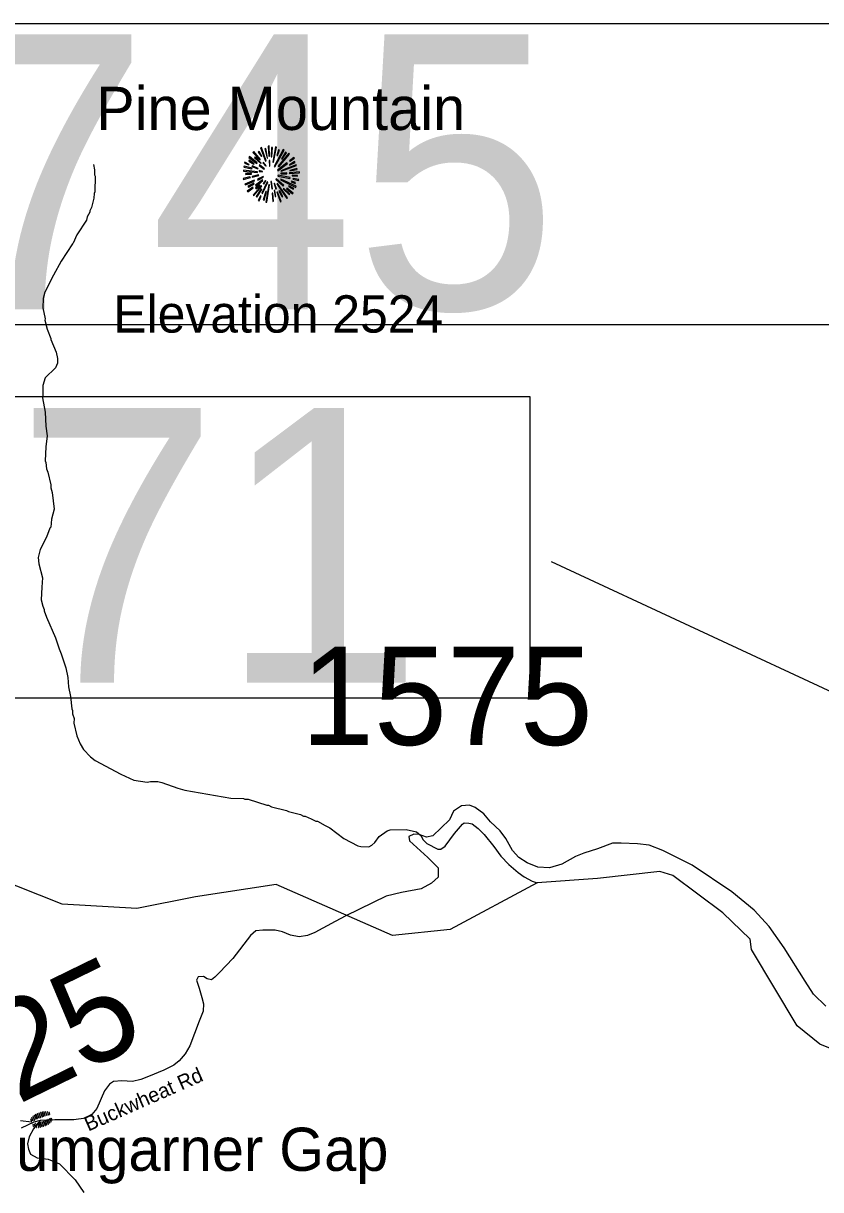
# Model space of a CAD drawing. Extents: x 1248089 to 1457196, y 820910 to 988753.
# Drawn here: x 1338010 to 1342073, y 944675 to 950616 of the extents above; entities that cross this region are included whole.
import ezdxf

# ---------------------------------------------------------------- set-up
doc = ezdxf.new("R2010")
doc.units = 0
for name, color, linetype in [('Exist Geographical Mountain Gap CELL', 7, 'Continuous'), ('Exist Geographical Mountain Summit CELL', 7, 'Continuous'), ('Exist Geographical Mountain Summit Elevation Number Label', 7, 'Continuous'), ('Exist Geographical Mountain Summit Label', 7, 'Continuous'), ('Exist Hydrographic Creek Single Shore', 7, 'Continuous'), ('Exist Hydrographic Misc Water Feature', 7, 'Continuous'), ('Exist Road Non-System Type 51', 7, 'Continuous'), ('Exist Road Primary NC Structure Culvert Number Label', 7, 'Continuous'), ('Exist Road Secondary Structure Standard Bridge Number Label', 7, 'Continuous'), ('Exist Road Secondary Type 51 Attributed', 7, 'Continuous'), ('Exist Road Secondary Type 51 Label', 7, 'Continuous'), ('Prop GRAU CAT1 Cell', 7, 'Continuous'), ('Prop Lane Lines', 7, 'Continuous')]:
    doc.layers.add(name, color=color, linetype=linetype)

msp = doc.modelspace()

# ---------------------------------------------------------------- linework, layer by layer
at = {"layer": 'Exist Geographical Mountain Gap CELL'}
for points in [[(1338052.2, 945024.1), (1338053.8, 945024.7), (1338050.9, 945029.1), (1338048, 945033.6), (1338046.4, 945033), (1338049.3, 945028.5)], [(1338053.3, 945041.4), (1338053, 945042.1), (1338051.4, 945041.5), (1338058.6, 945027.2), (1338058.8, 945026.6), (1338060.4, 945027.2)], [(1338066.9, 945029.6), (1338068.5, 945030.2), (1338059.8, 945048.6), (1338058.2, 945048)], [(1338074.6, 945034), (1338076.2, 945034.6), (1338066.9, 945054.6), (1338065.3, 945054)], [(1338080.9, 945037.1), (1338082.5, 945037.7), (1338074.5, 945059.3), (1338072.8, 945058.7)], [(1338089.1, 945040.1), (1338090.7, 945040.7), (1338082.7, 945062.3), (1338081, 945061.7)], [(1338097.2, 945043.2), (1338098.8, 945043.8), (1338090.7, 945065.3), (1338089.1, 945064.7)], [(1338105.4, 945046.2), (1338107, 945046.8), (1338099, 945068.4), (1338097.4, 945067.8)], [(1338113.5, 945049.2), (1338115.1, 945049.8), (1338107.1, 945071.4), (1338105.5, 945070.8)], [(1338120.4, 945051), (1338122, 945051.6), (1338115.9, 945072.9), (1338114.3, 945072.3)], [(1338129, 945052.7), (1338130.6, 945053.3), (1338125.1, 945072.9), (1338123.5, 945072.3)], [(1338129.2, 945029.7), (1338127.6, 945029.2), (1338136.4, 945008.9), (1338138.1, 945009.5)], [(1338134.9, 945071.8), (1338134.7, 945072.5), (1338133, 945071.9), (1338137, 945056.5), (1338137.2, 945055.8), (1338138.8, 945056.4)], [(1338137.1, 945033.9), (1338135.4, 945033.4), (1338143.7, 945014.8), (1338145.3, 945015.3)], [(1338143.7, 945058.2), (1338145.3, 945058.8), (1338143.4, 945068.5), (1338141.8, 945067.9)], [(1338150.4, 945021.8), (1338150.6, 945021.1), (1338152.3, 945021.7), (1338145.5, 945036.1), (1338145.2, 945036.8), (1338143.6, 945036.2)], [(1338151.9, 945039.1), (1338150.3, 945038.5), (1338153, 945034), (1338155.8, 945029.5), (1338157.5, 945030), (1338154.7, 945034.6)], [(1338059.6, 945007.2), (1338058, 945006.6), (1338059.7, 944996.8), (1338061.3, 944997.4)], [(1338068.1, 944993.3), (1338068.3, 944992.6), (1338069.9, 944993.2), (1338066.4, 945008.7), (1338066.2, 945009.4), (1338064.5, 945008.9)], [(1338074.5, 945012.3), (1338072.8, 945011.7), (1338077.8, 944992), (1338079.5, 944992.6)], [(1338083.1, 945013.8), (1338081.5, 945013.2), (1338087, 944991.8), (1338088.7, 944992.4)], [(1338090, 945015.4), (1338088.4, 945014.8), (1338095.9, 944993.1), (1338097.5, 944993.6)], [(1338098.2, 945018.2), (1338096.5, 945017.7), (1338104.1, 944995.9), (1338105.7, 944996.4)], [(1338106.5, 945021.1), (1338104.8, 945020.5), (1338112.4, 944998.8), (1338114, 944999.3)], [(1338114.6, 945023.9), (1338113, 945023.4), (1338120.5, 945001.6), (1338122.2, 945002.1)], [(1338122.9, 945026.8), (1338121.3, 945026.2), (1338128.8, 945004.4), (1338130.5, 945005)]]:
    msp.add_lwpolyline(points, close=True, dxfattribs=at)
at = {"layer": 'Exist Geographical Mountain Summit CELL'}
for points in [[(1339179.8, 949957.6), (1339215.8, 949920.1), (1339219.1, 949922.7), (1339183.8, 949962.3)], [(1339207.4, 949959), (1339223, 949937.2), (1339224.9, 949938.7), (1339211.4, 949963)], [(1339218.3, 949980.9), (1339244.5, 949914), (1339247.4, 949915), (1339223.4, 949983.4)], [(1339252.1, 949928.9), (1339254.7, 949929.6), (1339245.6, 949977.5), (1339241.2, 949976.4)], [(1339256.9, 949990.3), (1339260.9, 949938.3), (1339264.1, 949938.7), (1339262.7, 949991.3)], [(1339272.9, 949936.2), (1339276.8, 949936.2), (1339280.4, 949983.4), (1339275, 949983.4)], [(1339284.8, 949907.8), (1339299.7, 949984.8), (1339294.3, 949986.6), (1339281.6, 949908.5)], [(1339288.1, 949886), (1339291, 949884.2), (1339339.7, 949968.8), (1339334.2, 949972.5)], [(1339302.6, 949943), (1339305.9, 949941.9), (1339315.4, 949968.8), (1339310.6, 949970.6)], [(1339346.6, 949959), (1339325.5, 949925.6), (1339328.5, 949924.5), (1339350.9, 949955.8)], [(1339136.6, 949903), (1339159.1, 949894.3), (1339160.2, 949897.3), (1339138, 949908.2)], [(1339158.4, 949914), (1339184.2, 949897.6), (1339186.4, 949900.2), (1339161.3, 949917.9)], [(1339159.5, 949932.8), (1339199.1, 949902.3), (1339201.3, 949904.5), (1339163.1, 949937.2)], [(1339187.8, 949929.9), (1339220.5, 949900.9), (1339222.7, 949903), (1339190.7, 949935)], [(1339231.1, 949904.5), (1339244.9, 949888.1), (1339247, 949890.3), (1339234.3, 949907.4)], [(1339262.3, 949916.9), (1339263.7, 949887.8), (1339266.3, 949888.1), (1339266.3, 949917.2)], [(1339305.9, 949867.4), (1339307.7, 949864.9), (1339356.4, 949900.9), (1339353.2, 949905.2)], [(1339309.2, 949887.4), (1339311.4, 949885.3), (1339366.9, 949949.5), (1339362.9, 949954.3)], [(1339366.9, 949892.5), (1339394.5, 949907.4), (1339391.7, 949912.5), (1339365.5, 949895.1)], [(1339366.9, 949915.4), (1339368.8, 949912.9), (1339391.7, 949929.2), (1339388, 949932.8)], [(1339131.1, 949862.7), (1339203.1, 949855.8), (1339203.4, 949858.7), (1339131.1, 949867.8)], [(1339133.7, 949883.8), (1339175.1, 949874.3), (1339176.2, 949877.6), (1339134.8, 949888.5)], [(1339143.2, 949845.3), (1339172.9, 949846.7), (1339172.9, 949850.3), (1339142, 949850.3)], [(1339175.1, 949886), (1339205.6, 949874), (1339206.7, 949876.1), (1339177.3, 949890)], [(1339175.5, 949836.2), (1339176.5, 949831.5), (1339209.6, 949839.8), (1339208.9, 949843.5)], [(1339211.4, 949891.4), (1339236.5, 949872.5), (1339238.6, 949875.4), (1339214, 949894.7)], [(1339211.8, 949861.6), (1339228.9, 949859.4), (1339229.3, 949861.6), (1339212.5, 949866)], [(1339307.3, 949838), (1339368.1, 949826.1), (1339369.2, 949830.4), (1339308.4, 949841.6)], [(1339321.9, 949851.9), (1339321.9, 949848.9), (1339352.1, 949848.9), (1339352.8, 949854)], [(1339322.9, 949864.6), (1339324.1, 949862.3), (1339402.2, 949891), (1339400.4, 949895.7)], [(1339365.1, 949850.7), (1339417.5, 949854), (1339417.8, 949858.7), (1339365.5, 949854)], [(1339368.8, 949864.6), (1339405.5, 949871.1), (1339404, 949876.5), (1339367.4, 949866.8)], [(1339380, 949838.8), (1339406.6, 949836.5), (1339406.6, 949840.9), (1339380.4, 949842)], [(1339129.7, 949824.9), (1339131.1, 949819.8), (1339167.1, 949830.4), (1339164.9, 949833.6)], [(1339139.4, 949797.3), (1339142, 949792.6), (1339187.4, 949812.6), (1339186, 949817.3)], [(1339150.7, 949760.6), (1339153.6, 949756.6), (1339182, 949777.7), (1339179.4, 949780.9)], [(1339156.9, 949781.3), (1339186, 949798), (1339183.8, 949801.7), (1339154.7, 949786.4)], [(1339181.6, 949741), (1339184.5, 949738.4), (1339225.3, 949786.1), (1339222.3, 949788.2)], [(1339196.9, 949772.3), (1339216.2, 949790.4), (1339212.8, 949792.6), (1339192.5, 949775.5)], [(1339193.2, 949790.8), (1339196.1, 949787.1), (1339230.7, 949815.5), (1339228.9, 949818)], [(1339203.1, 949822), (1339205.3, 949817.3), (1339234, 949832.5), (1339232.9, 949835.8)], [(1339224.9, 949750.8), (1339229.3, 949749), (1339255.8, 949807.4), (1339253.3, 949808.2)], [(1339231.8, 949800.2), (1339235, 949797.3), (1339245.2, 949813.6), (1339243.4, 949815.1)], [(1339246.3, 949705.4), (1339251, 949704.3), (1339263.7, 949793.6), (1339260.5, 949794.4)], [(1339271.8, 949809.3), (1339275.7, 949772.3), (1339280.1, 949772.6), (1339275, 949810)], [(1339287.8, 949800.6), (1339296.5, 949770.8), (1339300.5, 949772.6), (1339289.9, 949801.7)], [(1339296.1, 949820.9), (1339334.6, 949785.7), (1339337.2, 949790), (1339297.9, 949823.1)], [(1339302.3, 949798.3), (1339352.8, 949723.5), (1339356.4, 949726.4), (1339304.8, 949799.5)], [(1339321.1, 949818.4), (1339399.3, 949780.2), (1339401.1, 949785.7), (1339322.7, 949821.3)], [(1339360.4, 949784.3), (1339385.5, 949771.2), (1339388, 949774.8), (1339362.6, 949788.2)], [(1339374.6, 949808.2), (1339395.7, 949800.2), (1339397.5, 949804.6), (1339376, 949811.4)], [(1339384.1, 949821.6), (1339412.4, 949814.4), (1339413.1, 949819.8), (1339385.1, 949826.1)], [(1339221.6, 949772.3), (1339196.5, 949733), (1339199.7, 949730.5), (1339225.6, 949770)], [(1339206.7, 949713.7), (1339211.4, 949710.8), (1339222.3, 949735.5), (1339219.1, 949737.7)], [(1339236.5, 949715.6), (1339248.5, 949758.4), (1339244.9, 949758.8), (1339232.1, 949716.6)], [(1339277.9, 949750.8), (1339281.6, 949708.3), (1339285.6, 949709.3), (1339282.2, 949750.8)], [(1339297.5, 949734.1), (1339292.1, 949763.9), (1339288.8, 949763.9), (1339293.2, 949733)], [(1339302.3, 949755.5), (1339319.7, 949705.7), (1339324.1, 949707.5), (1339305.2, 949756.3)], [(1339312.8, 949761.3), (1339328.8, 949731.9), (1339332.8, 949734.1), (1339316.5, 949762.8)], [(1339334.6, 949772.6), (1339364.7, 949743.5), (1339368.1, 949746.1), (1339336.8, 949775.1)], [(1339351.3, 949773.3), (1339381.8, 949747.5), (1339385.1, 949751.1), (1339353.2, 949775.9)]]:
    msp.add_lwpolyline(points, close=True, dxfattribs=at)
at = {"layer": 'Exist Hydrographic Creek Single Shore'}
for points in [[(1339297.9, 946229.8), (1338887.2, 946167.1), (1338587.7, 946107.1), (1338208.4, 946130), (1337627.9, 946358.5), (1337504.9, 946485.8), (1337290.9, 946939.9)], [(1342325.1, 945312.2), (1342068, 945415.9), (1341954, 945510.1), (1341720.1, 945898.9), (1341713.1, 945951.6), (1341574.1, 946085.7), (1341320, 946274.7), (1341254, 946295.6), (1340936, 946259.4), (1340628.5, 946237.7), (1340185.5, 946000.6), (1339891.1, 945970.1), (1339297.9, 946229.8)]]:
    msp.add_lwpolyline(points, dxfattribs=at)
at = {"layer": 'Exist Hydrographic Misc Water Feature'}
for points in [[(1338367.6, 949896.8), (1338373, 949868.7), (1338372.5, 949844.7), (1338376.3, 949836.6), (1338374.5, 949756.6), (1338370.3, 949748.8), (1338369.8, 949724.8), (1338356.8, 949677.1), (1338348.5, 949661.3), (1338348.3, 949653.3), (1338335.8, 949629.5), (1338331.5, 949613.6), (1338283.1, 949538.1), (1338264.8, 949495.2), (1338260.8, 949493.3), (1338202.9, 949404.6), (1338163.3, 949333.5), (1338119.5, 949246.5), (1338110.7, 949214.7), (1338109.7, 949166.7), (1338120.5, 949110.4), (1338118.9, 949103.6), (1338131.3, 949058.2), (1338150.3, 949009.8), (1338149.4, 949005.4), (1338176.9, 948941.3), (1338184.1, 948909.1), (1338183.6, 948885.1), (1338173.1, 948861.3), (1338122, 948810.5), (1338109.1, 948770.8), (1338109.9, 948714.8), (1338107.8, 948708.8), (1338122.1, 948634.5), (1338125.3, 948563.8), (1338131.6, 948514.3), (1338124.4, 948458.5), (1338120.8, 948386.6), (1338124.6, 948378.5), (1338127.9, 948346.4), (1338135.6, 948330.3), (1338150.1, 948265.9), (1338149.8, 948249.9), (1338157.3, 948225.8), (1338167.4, 948141.6), (1338154.3, 948089.9), (1338149.5, 948050), (1338144.4, 948043.7), (1338128.4, 947998.5), (1338095, 947935.3), (1338086.1, 947895.5), (1338089.4, 947863.4), (1338107.9, 947791), (1338105.1, 947744.2)], [(1338105.1, 947744.2), (1338101.4, 947679.2), (1338108.7, 947647), (1338116.4, 947630.8), (1338116.2, 947622.8), (1338127.5, 947590.6), (1338173.2, 947485.6), (1338191.9, 947429.1), (1338203.4, 947404.9), (1338225.9, 947332.4), (1338236.8, 947284.1), (1338239.8, 947236.1), (1338250.7, 947187.9), (1338257.4, 947123.8), (1338261.1, 947115.7), (1338260.8, 947099.7), (1338268.3, 947075.5), (1338267.8, 947051.5), (1338282.4, 946987.2), (1338299.5, 946946.8), (1338316.8, 946916.5), (1338352.1, 946879.7), (1338375.7, 946861.1), (1338506.2, 946792.2), (1338573.4, 946760.7), (1338641.2, 946751.2), (1338657.3, 946754.8), (1338695.3, 946754), (1338715.2, 946749.6), (1338796.5, 946719.7), (1338832.4, 946710.9), (1339067.5, 946669.6), (1339131.5, 946668.2), (1339139.4, 946664.1), (1339155.4, 946663.6), (1339250.7, 946633.5), (1339258.7, 946633.4), (1339274.5, 946625), (1339350.2, 946607.3), (1339362, 946601), (1339421.6, 946585.7), (1339437.5, 946577.3), (1339445.5, 946577.2), (1339477.2, 946564.5), (1339500.9, 946551.9), (1339508.9, 946551.8), (1339548.5, 946530.9), (1339572.2, 946518.4), (1339643, 946464.7), (1339714.2, 946427.1), (1339730.1, 946422.8), (1339770.1, 946421.9), (1339786.3, 946429.6), (1339800.6, 946443.2), (1339823.2, 946474.7), (1339863.9, 946503.8), (1339879.9, 946507.4), (1339960, 946509.6), (1340013.7, 946498.5), (1340035.4, 946479.9), (1340046.8, 946457.7), (1340066.5, 946439.2), (1340121.9, 946410), (1340137.9, 946409.7), (1340160.1, 946425.2), (1340207.6, 946490.1), (1340248.6, 946537.1), (1340256.7, 946543), (1340280.7, 946542.5), (1340296.6, 946538), (1340328.2, 946515.4), (1340357.5, 946484.7), (1340408.1, 946423.6), (1340443.1, 946374.8), (1340484.1, 946331.9), (1340531.3, 946290.9), (1340562.8, 946268.2), (1340602.3, 946247.3), (1340628.5, 946237.7)]]:
    msp.add_lwpolyline(points, dxfattribs=at)
at = {"layer": 'Exist Road Non-System Type 51'}
for points in [[(1337995.9, 945027.1), (1338051.5, 945020.4)], [(1338096.6, 945027.6), (1338061, 944984.7), (1338039.7, 944944.2), (1338032, 944909.4), (1338035.9, 944882.4), (1338046.5, 944855.7), (1338080.3, 944837.9), (1338136.3, 944830.2), (1338194.2, 944807), (1338273.3, 944725.9), (1338317.7, 944660.2)]]:
    msp.add_lwpolyline(points, dxfattribs=at)
at = {"layer": 'Exist Road Primary NC Structure Culvert Number Label'}
msp.add_lwpolyline([(1336247.7, 950615.6), (1342219.9, 950615.6), (1342219.9, 949080.5), (1336247.7, 949080.5)], close=True, dxfattribs=at)
at = {"layer": 'Exist Road Secondary Structure Standard Bridge Number Label'}
msp.add_line((1343909.8, 946378.8), (1340701.9, 947873.4), dxfattribs=at)
msp.add_lwpolyline([(1336875.5, 948714.6), (1340591.4, 948714.6), (1340591.4, 947178.1), (1336875.5, 947178.1)], close=True, dxfattribs=at)
at = {"layer": 'Exist Road Secondary Type 51 Attributed'}
for points in [[(1340754.9, 946333.3), (1340690.8, 946314.6), (1340631.3, 946317.7), (1340578.2, 946339.6), (1340534.4, 946367.8), (1340503.1, 946402.2), (1340468.7, 946464.8), (1340440.5, 946502.4), (1340390.5, 946549.4), (1340356.1, 946590.1), (1340312.3, 946621.4), (1340284.1, 946633.9), (1340243.5, 946630.8), (1340202.8, 946602.6), (1340180.9, 946558.8), (1340096.5, 946477.4), (1340065.2, 946471.1), (1340027.6, 946483.6), (1339999.5, 946486.8), (1339974.5, 946474.2), (1339977.6, 946452.3), (1340071.4, 946367.8), (1340124.6, 946314.6), (1340124.6, 946267.6), (1340090.2, 946236.3), (1340037, 946208.2), (1339936.9, 946189.4), (1339858.7, 946170.6), (1339653.9, 946069.7), (1339598.2, 946040.9), (1339495.9, 945985.8), (1339458.2, 945970.1), (1339415.8, 945963.8), (1339371.7, 945971.7), (1339330.8, 945989), (1339293.1, 945996.8), (1339230.2, 945996.8), (1339194, 945993.7), (1339167.3, 945970.1), (1339077.7, 945853.6), (1339009.1, 945781.6), (1338985.8, 945757), (1338968.5, 945744.5), (1338946.5, 945749.2), (1338927.7, 945761.8), (1338900.9, 945760.2), (1338893.1, 945742.9), (1338905.6, 945702), (1338919.8, 945654.7), (1338927.7, 945621.7), (1338926.1, 945583.9), (1338905.6, 945533.6), (1338858.5, 945407.7), (1338834.9, 945366.7), (1338803.4, 945332.1), (1338776.7, 945310.1), (1338726.4, 945283.3), (1338647.8, 945251.8), (1338608.9, 945236.6), (1338566.4, 945227.2), (1338511.4, 945230.3), (1338468.9, 945225.6), (1338448.5, 945213), (1338423.3, 945178.4), (1338384, 945088.7), (1338359.2, 945059.1), (1338329.3, 945040.2), (1338268, 945030.8), (1338170.5, 945030.8), (1338096.6, 945027.6), (1338063.6, 945019.7), (1337999.1, 944988.3)], [(1342098.5, 945609.8), (1342036.7, 945671.7), (1341993.4, 945736.7), (1341887.4, 945906.3), (1341811.1, 946016.6), (1341734.4, 946098.6), (1341620, 946191.5), (1341418.1, 946327.6), (1341269.1, 946403.4), (1341199.1, 946429.2), (1341139.3, 946436.4), (1341056.8, 946439.5), (1341011.5, 946439.5), (1340935.2, 946410.7), (1340866.2, 946389), (1340822.9, 946371.5), (1340754.9, 946333.3)]]:
    msp.add_lwpolyline(points, dxfattribs=at)

# ---------------------------------------------------------------- texts
at = {"layer": 'Exist Geographical Mountain Summit Elevation Number Label'}
msp.add_text('Elevation 2524', height=190, dxfattribs=at).set_placement((1338468.6, 949040.5))
at = {"layer": 'Exist Geographical Mountain Summit Label'}
for s, p in [('Pine Mountain', (1338381, 950072.4)), ('Bumgarner Gap', (1337777, 944771.2))]:
    msp.add_text(s, height=220, dxfattribs=at).set_placement(p)
at = {"layer": 'Exist Road Primary NC Structure Culvert Number Label'}
msp.add_text('C745', height=1400, dxfattribs=at).set_placement((1336260.8, 949159.6))
at = {"layer": 'Exist Road Secondary Structure Standard Bridge Number Label'}
msp.add_text('671', height=1400, dxfattribs=at).set_placement((1336925.6, 947257.2))
at = {"layer": 'Exist Road Secondary Type 51 Label'}
msp.add_text('Buckwheat Rd', height=75, rotation=23.8032, dxfattribs=at).set_placement((1338341.1, 944971))
at = {"layer": 'Prop GRAU CAT1 Cell'}
msp.add_text('3.25', height=500, rotation=26.02282, dxfattribs=at).set_placement((1337480, 944862.8))
at = {"layer": 'Prop Lane Lines'}
msp.add_text('1575', height=500, dxfattribs=at).set_placement((1339424.6, 946940.5))

doc.saveas('drawing.dxf')
